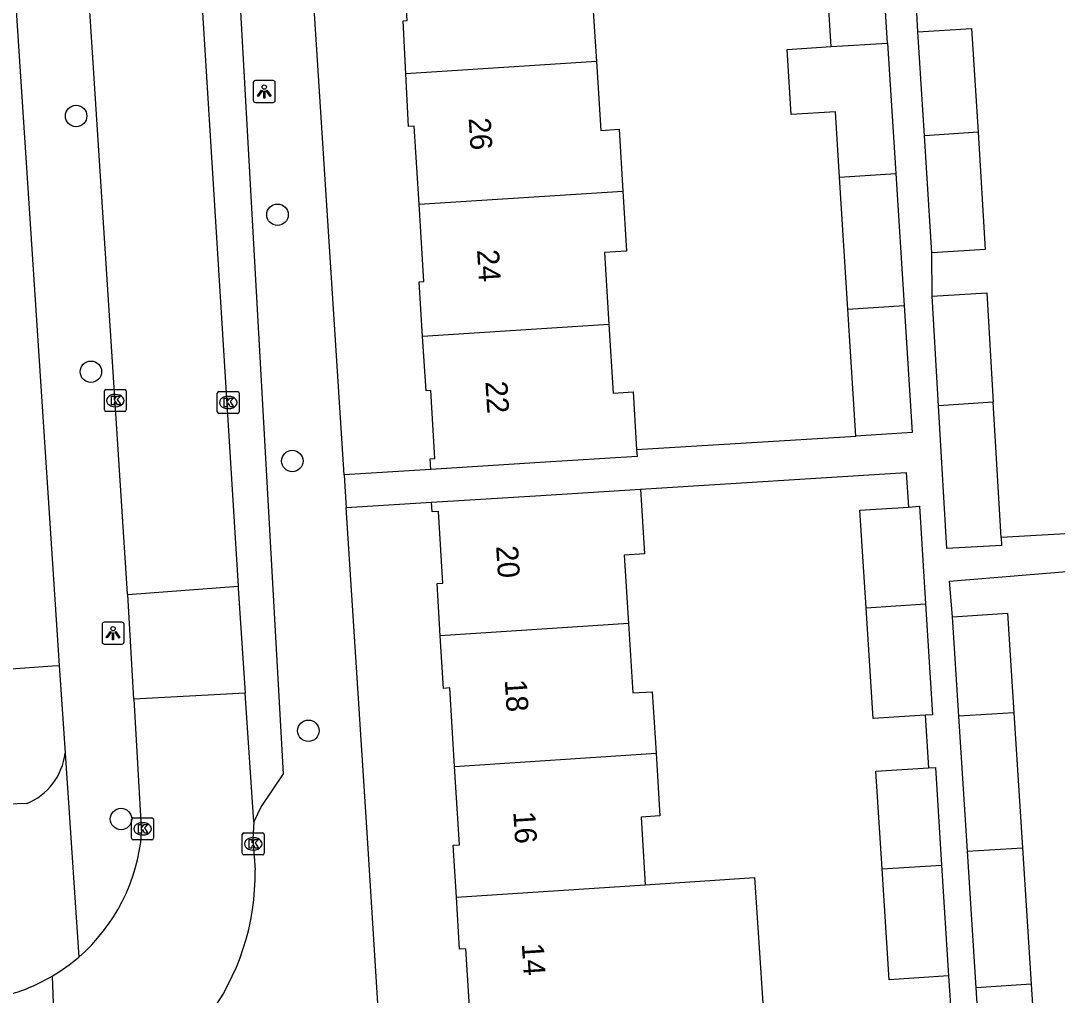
# Model space of a CAD drawing. Extents: x 159689 to 160786, y 387323 to 388339.
# Drawn here: x 160678.45 to 160725.72, y 387857.53 to 387901.99 of the extents above; entities that cross this region are included whole.
import ezdxf

# ---------------------------------------------------------------- set-up
doc = ezdxf.new("R2010")
doc.units = 0
for name, color, linetype in [('IMGEO_Boom', 7, 'Continuous'), ('IMGEO_Groenvoorziening', 7, 'Continuous'), ('IMGEO_Kolk', 7, 'Continuous'), ('IMGEO_Lichtpunt', 7, 'Continuous'), ('IMGEO_Pand', 7, 'Continuous'), ('IMGEO_Pand_nummerreeks', 7, 'Continuous'), ('IMGEO_Rijbaan_lokaal_open', 7, 'Continuous'), ('IMGEO_Voetpad_open', 7, 'Continuous')]:
    doc.layers.add(name, color=color, linetype=linetype)

msp = doc.modelspace()

# ---------------------------------------------------------------- linework, layer by layer
at = {"layer": 'IMGEO_Boom'}
for centre in [(160680.974, 387897.646), (160690.157, 387893.14), (160681.646, 387885.977), (160690.832, 387881.903), (160691.565, 387869.594), (160683.02, 387865.568)]:
    msp.add_circle(centre, 0.489, dxfattribs=at)
at = {"layer": 'IMGEO_Groenvoorziening'}
msp.add_lwpolyline([(160677.361, 387872.374), (160679.892, 387872.557), (160680.206, 387872.579)], dxfattribs=at)
at = {"layer": 'IMGEO_Kolk'}
for p, q in [((160682.26, 387884.235), (160682.26, 387885.087)), ((160682.335, 387885.161), (160683.187, 387885.161)), ((160683.261, 387885.087), (160683.261, 387884.235)), ((160687.486, 387885.073), (160688.338, 387885.073)), ((160682.748, 387884.941), (160682.773, 387884.941)), ((160687.411, 387884.147), (160687.411, 387884.999)), ((160687.899, 387884.853), (160687.924, 387884.853)), ((160688.412, 387884.999), (160688.412, 387884.147)), ((160683.187, 387884.161), (160682.335, 387884.161)), ((160682.771, 387884.381), (160682.746, 387884.381)), ((160688.338, 387884.073), (160687.486, 387884.073)), ((160687.922, 387884.293), (160687.897, 387884.293)), ((160683.503, 387864.693), (160683.503, 387865.545)), ((160683.578, 387865.619), (160684.43, 387865.619)), ((160683.991, 387865.399), (160684.016, 387865.399)), ((160684.504, 387865.545), (160684.504, 387864.693)), ((160684.014, 387864.839), (160683.989, 387864.839)), ((160688.549, 387864.008), (160688.549, 387864.86)), ((160688.624, 387864.934), (160689.476, 387864.934)), ((160689.037, 387864.714), (160689.062, 387864.714)), ((160689.55, 387864.86), (160689.55, 387864.008)), ((160684.43, 387864.619), (160683.578, 387864.619)), ((160689.476, 387863.934), (160688.624, 387863.934)), ((160689.06, 387864.154), (160689.035, 387864.154))]:
    msp.add_line(p, q, dxfattribs=at)
for points in [[(160682.26, 387884.235), (160682.26, 387885.087)], [(160682.335, 387885.161), (160683.187, 387885.161)], [(160683.261, 387885.087), (160683.261, 387884.235)], [(160687.486, 387885.073), (160688.338, 387885.073)], [(160682.581, 387884.861), (160682.704, 387884.861), (160682.704, 387884.71), (160682.834, 387884.861), (160682.998, 387884.861), (160682.852, 387884.71), (160683.005, 387884.461), (160682.853, 387884.461), (160682.768, 387884.625), (160682.704, 387884.558), (160682.704, 387884.461), (160682.581, 387884.461), (160682.581, 387884.861)], [(160687.411, 387884.147), (160687.411, 387884.999)], [(160687.732, 387884.773), (160687.855, 387884.773), (160687.855, 387884.622), (160687.985, 387884.773), (160688.149, 387884.773), (160688.003, 387884.622), (160688.156, 387884.373), (160688.004, 387884.373), (160687.919, 387884.537), (160687.855, 387884.47), (160687.855, 387884.373), (160687.732, 387884.373), (160687.732, 387884.773)], [(160688.412, 387884.999), (160688.412, 387884.147)], [(160683.187, 387884.161), (160682.335, 387884.161)], [(160688.338, 387884.073), (160687.486, 387884.073)], [(160683.503, 387864.693), (160683.503, 387865.545)], [(160683.578, 387865.619), (160684.43, 387865.619)], [(160683.824, 387865.319), (160683.947, 387865.319), (160683.947, 387865.168), (160684.077, 387865.319), (160684.241, 387865.319), (160684.095, 387865.168), (160684.248, 387864.919), (160684.096, 387864.919), (160684.011, 387865.083), (160683.947, 387865.016), (160683.947, 387864.919), (160683.824, 387864.919), (160683.824, 387865.319)], [(160684.504, 387865.545), (160684.504, 387864.693)], [(160688.549, 387864.008), (160688.549, 387864.86)], [(160688.624, 387864.934), (160689.476, 387864.934)], [(160689.55, 387864.86), (160689.55, 387864.008)], [(160684.43, 387864.619), (160683.578, 387864.619)], [(160688.87, 387864.634), (160688.993, 387864.634), (160688.993, 387864.483), (160689.123, 387864.634), (160689.287, 387864.634), (160689.141, 387864.483), (160689.294, 387864.234), (160689.142, 387864.234), (160689.057, 387864.398), (160688.993, 387864.331), (160688.993, 387864.234), (160688.87, 387864.234), (160688.87, 387864.634)], [(160689.476, 387863.934), (160688.624, 387863.934)]]:
    msp.add_lwpolyline(points, dxfattribs=at)
for centre, start, end in [((160682.337, 387885.085), 91.552, 178.448), ((160682.337, 387885.085), 91.552, 178.448), ((160683.185, 387885.085), 1.552, 88.448), ((160683.185, 387885.085), 1.552, 88.448), ((160687.488, 387884.997), 91.552, 178.448), ((160687.488, 387884.997), 91.552, 178.448), ((160688.336, 387884.997), 1.552, 88.448), ((160688.336, 387884.997), 1.552, 88.448), ((160682.337, 387884.237), 181.552, 268.448), ((160682.337, 387884.237), 181.552, 268.448), ((160683.185, 387884.237), 271.552, 358.448), ((160683.185, 387884.237), 271.552, 358.448), ((160687.488, 387884.149), 181.552, 268.448), ((160687.488, 387884.149), 181.552, 268.448), ((160688.336, 387884.149), 271.552, 358.448), ((160688.336, 387884.149), 271.552, 358.448), ((160683.58, 387865.543), 91.552, 178.448), ((160683.58, 387865.543), 91.552, 178.448), ((160684.428, 387865.543), 1.552, 88.448), ((160684.428, 387865.543), 1.552, 88.448), ((160683.58, 387864.695), 181.552, 268.448), ((160683.58, 387864.695), 181.552, 268.448), ((160684.428, 387864.695), 271.552, 358.448), ((160684.428, 387864.695), 271.552, 358.448), ((160688.626, 387864.858), 91.552, 178.448), ((160688.626, 387864.858), 91.552, 178.448), ((160689.474, 387864.858), 1.552, 88.448), ((160689.474, 387864.858), 1.552, 88.448), ((160688.626, 387864.01), 181.552, 268.448), ((160688.626, 387864.01), 181.552, 268.448), ((160689.474, 387864.01), 271.552, 358.448), ((160689.474, 387864.01), 271.552, 358.448)]:
    msp.add_arc(centre, 0.0765, start, end, dxfattribs=at)
for centre, major_axis, ratio, start_param, end_param in [((160682.747, 387884.661), (-0.387, 0.002), 0.722429, 4.712389, 7.853982), ((160682.772, 387884.661), (-0.39, 0.002), 0.717154, 1.570796, 4.712389), ((160687.898, 387884.573), (-0.387, 0.002), 0.722429, 4.712389, 7.853982), ((160687.923, 387884.573), (-0.39, 0.002), 0.717154, 1.570796, 4.712389), ((160683.99, 387865.119), (-0.387, 0.002), 0.722429, 4.712389, 7.853982), ((160684.015, 387865.119), (-0.39, 0.002), 0.717154, 1.570796, 4.712389), ((160689.036, 387864.434), (-0.387, 0.002), 0.722429, 4.712389, 7.853982), ((160689.061, 387864.434), (-0.39, 0.002), 0.717154, 1.570796, 4.712389)]:
    msp.add_ellipse(centre, major_axis=major_axis, ratio=ratio, start_param=start_param, end_param=end_param, dxfattribs=at)
at = {"layer": 'IMGEO_Lichtpunt'}
for p, q in [((160689.956, 387899.263), (160689.148, 387899.263)), ((160689.956, 387899.263), (160689.148, 387899.263)), ((160689.054, 387899.168), (160689.054, 387898.361)), ((160689.054, 387899.168), (160689.054, 387898.361)), ((160690.05, 387898.361), (160690.05, 387899.168)), ((160690.05, 387898.361), (160690.05, 387899.168)), ((160689.148, 387898.267), (160689.956, 387898.267)), ((160689.148, 387898.267), (160689.956, 387898.267)), ((160682.161, 387874.454), (160682.161, 387873.647)), ((160682.161, 387874.454), (160682.161, 387873.647)), ((160683.063, 387874.549), (160682.255, 387874.549)), ((160683.063, 387874.549), (160682.255, 387874.549)), ((160683.157, 387873.647), (160683.157, 387874.454)), ((160683.157, 387873.647), (160683.157, 387874.454)), ((160682.255, 387873.553), (160683.063, 387873.553)), ((160682.255, 387873.553), (160683.063, 387873.553))]:
    msp.add_line(p, q, dxfattribs=at)
for points in [[(160689.428, 387898.832), (160689.467, 387898.804), (160689.279, 387898.542), (160689.241, 387898.569), (160689.428, 387898.832)], [(160689.53, 387898.784), (160689.577, 387898.784), (160689.577, 387898.462), (160689.53, 387898.462), (160689.53, 387898.784)], [(160689.64, 387898.804), (160689.678, 387898.831), (160689.865, 387898.569), (160689.826, 387898.541), (160689.64, 387898.804)], [(160682.535, 387874.118), (160682.574, 387874.09), (160682.386, 387873.828), (160682.348, 387873.855), (160682.535, 387874.118)], [(160682.637, 387874.07), (160682.684, 387874.07), (160682.684, 387873.748), (160682.637, 387873.748), (160682.637, 387874.07)], [(160682.747, 387874.09), (160682.785, 387874.117), (160682.972, 387873.855), (160682.933, 387873.827), (160682.747, 387874.09)]]:
    msp.add_lwpolyline(points, dxfattribs=at)
for centre in [(160689.553, 387898.966), (160682.66, 387874.252)]:
    msp.add_circle(centre, 0.0994, dxfattribs=at)
for centre, start, end in [((160689.148, 387899.168), 90, 180), ((160689.148, 387899.168), 90, 180), ((160689.956, 387899.168), 0, 90), ((160689.956, 387899.168), 0, 90), ((160689.148, 387898.361), 180, 270), ((160689.148, 387898.361), 180, 270), ((160689.956, 387898.361), 270, 0), ((160689.956, 387898.361), 270, 360), ((160682.255, 387874.454), 90, 180), ((160682.255, 387874.454), 90, 180), ((160683.063, 387874.454), 0, 90), ((160683.063, 387874.454), 0, 90), ((160682.255, 387873.647), 180, 270), ((160682.255, 387873.647), 180, 270), ((160683.063, 387873.647), 270, 0), ((160683.063, 387873.647), 270, 360)]:
    msp.add_arc(centre, 0.0946, start, end, dxfattribs=at)
at = {"layer": 'IMGEO_Pand'}
for points in [[(160705.175, 387906.203), (160705.352, 387903.415), (160704.498, 387903.361), (160704.703, 387900.129)], [(160696.009, 387899.575), (160695.883, 387901.989), (160696.077, 387902.001), (160695.848, 387905.608)], [(160715.416, 387900.812), (160715.125, 387905.419), (160717.683, 387905.58)], [(160717.974, 387900.975), (160717.683, 387905.58)], [(160719.368, 387901.494), (160721.815, 387901.645), (160722.109, 387896.902)], [(160719.663, 387896.741), (160719.368, 387901.494)], [(160715.793, 387894.853), (160715.604, 387897.842), (160713.585, 387897.714), (160713.396, 387900.683), (160715.416, 387900.812)], [(160715.416, 387900.812), (160717.974, 387900.975)], [(160717.974, 387900.975), (160718.351, 387895.016)], [(160704.703, 387900.129), (160696.009, 387899.575)], [(160704.703, 387900.129), (160704.902, 387896.992), (160705.746, 387897.046), (160705.912, 387894.223)], [(160696.612, 387893.63), (160696.393, 387897.177), (160696.134, 387897.161), (160696.009, 387899.575)], [(160722.109, 387896.902), (160719.663, 387896.741)], [(160722.109, 387896.902), (160722.44, 387891.553), (160719.993, 387891.402)], [(160719.993, 387891.402), (160719.663, 387896.741)], [(160715.793, 387894.853), (160718.351, 387895.016)], [(160718.351, 387895.016), (160718.731, 387888.993)], [(160716.174, 387888.83), (160715.793, 387894.853)], [(160696.612, 387893.63), (160705.912, 387894.223)], [(160705.912, 387894.223), (160706.074, 387891.479), (160705.067, 387891.417), (160705.27, 387888.134)], [(160696.777, 387887.592), (160696.624, 387890.074), (160696.83, 387890.087), (160696.612, 387893.63)], [(160720.015, 387889.426), (160722.507, 387889.571), (160722.797, 387884.586)], [(160720.306, 387884.421), (160720.015, 387889.426)], [(160716.174, 387888.83), (160718.731, 387888.993)], [(160716.54, 387883.043), (160716.174, 387888.83)], [(160718.731, 387888.993), (160719.098, 387883.204), (160716.54, 387883.043)], [(160705.27, 387888.134), (160696.777, 387887.592)], [(160705.27, 387888.134), (160705.463, 387885.001), (160706.373, 387885.057), (160706.536, 387882.423)], [(160697.146, 387881.522), (160697.117, 387881.998), (160697.337, 387882.011), (160697.157, 387885.121), (160696.93, 387885.112), (160696.777, 387887.592)], [(160722.797, 387884.586), (160720.306, 387884.421)], [(160723.156, 387878.408), (160722.797, 387884.586)], [(160723.156, 387878.408), (160723.177, 387878.05), (160720.685, 387877.906), (160720.306, 387884.421)], [(160706.536, 387882.423), (160706.556, 387882.103), (160702.137, 387881.83), (160697.146, 387881.522)], [(160697.177, 387880.025), (160702.168, 387880.333), (160706.716, 387880.614)], [(160706.716, 387880.614), (160706.898, 387877.668), (160705.971, 387877.611), (160706.164, 387874.489)], [(160697.583, 387873.92), (160697.436, 387876.309), (160697.7, 387876.325), (160697.497, 387879.604), (160697.204, 387879.586), (160697.177, 387880.025)], [(160718.929, 387879.805), (160719.432, 387879.837), (160719.714, 387875.387)], [(160717.002, 387875.208), (160716.719, 387879.665), (160718.929, 387879.805)], [(160717.002, 387875.208), (160719.714, 387875.387)], [(160719.695, 387870.304), (160717.322, 387870.154), (160717.002, 387875.208)], [(160719.714, 387875.387), (160720.035, 387870.326), (160719.695, 387870.304)], [(160720.941, 387874.797), (160723.453, 387874.958), (160723.744, 387870.411)], [(160721.231, 387870.254), (160720.941, 387874.797)], [(160706.164, 387874.489), (160697.583, 387873.92)], [(160706.164, 387874.489), (160706.359, 387871.322), (160707.247, 387871.377), (160707.42, 387868.575)], [(160698.233, 387867.965), (160698.012, 387871.547), (160697.731, 387871.53), (160697.583, 387873.92)], [(160723.744, 387870.411), (160721.231, 387870.254)], [(160723.744, 387870.411), (160724.138, 387864.261)], [(160721.625, 387864.105), (160721.231, 387870.254)], [(160698.233, 387867.965), (160707.42, 387868.575)], [(160707.42, 387868.575), (160707.597, 387865.706), (160706.737, 387865.653), (160706.928, 387862.572)], [(160698.314, 387862), (160698.168, 387864.368), (160698.454, 387864.386), (160698.233, 387867.965)], [(160717.732, 387863.289), (160717.45, 387867.745), (160719.848, 387867.897)], [(160719.848, 387867.897), (160720.163, 387867.917), (160720.445, 387863.47)], [(160721.625, 387864.105), (160724.138, 387864.261)], [(160724.138, 387864.261), (160724.537, 387858.028)], [(160722.024, 387857.871), (160721.625, 387864.105)], [(160717.732, 387863.289), (160720.445, 387863.47)], [(160720.766, 387858.406), (160718.053, 387858.234), (160717.732, 387863.289)], [(160720.445, 387863.47), (160720.766, 387858.406)], [(160706.928, 387862.572), (160711.918, 387862.903), (160712.312, 387856.931), (160708.172, 387856.656)], [(160698.314, 387862), (160706.928, 387862.572)], [(160698.976, 387856.045), (160698.754, 387859.648), (160698.461, 387859.63), (160698.314, 387862)], [(160724.537, 387858.028), (160722.024, 387857.871)], [(160722.578, 387852.483), (160722.37, 387852.47), (160722.024, 387857.871)], [(160724.537, 387858.028), (160724.882, 387852.631), (160722.578, 387852.483)]]:
    msp.add_lwpolyline(points, dxfattribs=at)
at = {"layer": 'IMGEO_Rijbaan_lokaal_open'}
for points in [[(160685.31, 387925.374), (160688.362, 387876.198)], [(160683.324, 387875.808), (160683.322, 387875.846), (160680.614, 387917.728), (160680.219, 387925.048)], [(160683.324, 387875.808), (160688.362, 387876.198)], [(160688.362, 387876.198), (160688.367, 387876.106)], [(160688.367, 387876.106), (160688.689, 387871.313)], [(160683.603, 387871.034), (160683.324, 387875.808)], [(160688.689, 387871.313), (160683.603, 387871.034)], [(160689.084, 387865.444), (160688.689, 387871.313)], [(160683.603, 387871.034), (160683.962, 387864.908)], [(160689.084, 387865.444), (160689.031, 387864.667), (160689.135, 387863.253)], [(160679.88, 387858.402), (160680.254, 387848.063)]]:
    msp.add_lwpolyline(points, dxfattribs=at)
for centre, radius, start, end in [((160675.622, 387865.606), 8.369, 310.7943, 355.2171), ((160678.226, 387863.045), 10.911, 322.7402, 1.0926), ((160675.686, 387865.526), 8.267, 300.4868, 310.8211), ((160675.659, 387865.523), 8.278, 286.1301, 300.6553)]:
    msp.add_arc(centre, radius, start, end, dxfattribs=at)
at = {"layer": 'IMGEO_Voetpad_open'}
for points in [[(160685.456, 387952.952), (160686.932, 387929.862), (160690.408, 387867.635), (160689.418, 387866.141), (160689.084, 387865.444)], [(160693.194, 387881.268), (160689.336, 387941.35), (160689.334, 387941.374)], [(160676.25, 387932.595), (160680.206, 387872.579)], [(160719.368, 387901.494), (160719.234, 387903.847)], [(160720.015, 387889.426), (160719.993, 387891.402)], [(160706.536, 387882.423), (160716.54, 387883.043)], [(160697.146, 387881.522), (160693.194, 387881.268)], [(160693.194, 387881.268), (160693.243, 387880.499), (160693.289, 387879.776)], [(160706.716, 387880.614), (160718.83, 387881.377), (160718.929, 387879.805)], [(160693.289, 387879.776), (160697.177, 387880.025)], [(160697.079, 387819.603), (160694.256, 387864.714), (160693.289, 387879.776)], [(160733.043, 387878.983), (160723.156, 387878.408)], [(160720.941, 387874.797), (160720.807, 387876.419), (160730.016, 387877.177)], [(160680.206, 387872.579), (160680.395, 387869.697), (160680.468, 387868.579)], [(160719.695, 387870.304), (160719.848, 387867.897)], [(160680.468, 387868.579), (160681.09, 387859.27)], [(160678.719, 387866.274), (160673.912, 387866.11)], [(160720.766, 387858.406), (160720.923, 387855.928)]]:
    msp.add_lwpolyline(points, dxfattribs=at)
msp.add_arc((160677.659, 387868.894), 2.827, 292.0233, 353.5954, dxfattribs=at)

# ---------------------------------------------------------------- texts
at = {"layer": 'IMGEO_Pand_nummerreeks'}
for s, rotation, p in [('26', 273.6281, (160698.874, 387897.546)), ('24', 273.6281, (160699.255, 387891.535)), ('22', 273.6266, (160699.636, 387885.528)), ('20', 273.6917, (160700.126, 387878.018)), ('18', 273.6917, (160700.52, 387871.91)), ('16', 273.6917, (160700.908, 387865.896)), ('14', 273.6896, (160701.296, 387859.878))]:
    msp.add_text(s, height=1, rotation=rotation, dxfattribs=at).set_placement(p)

doc.saveas('drawing.dxf')
